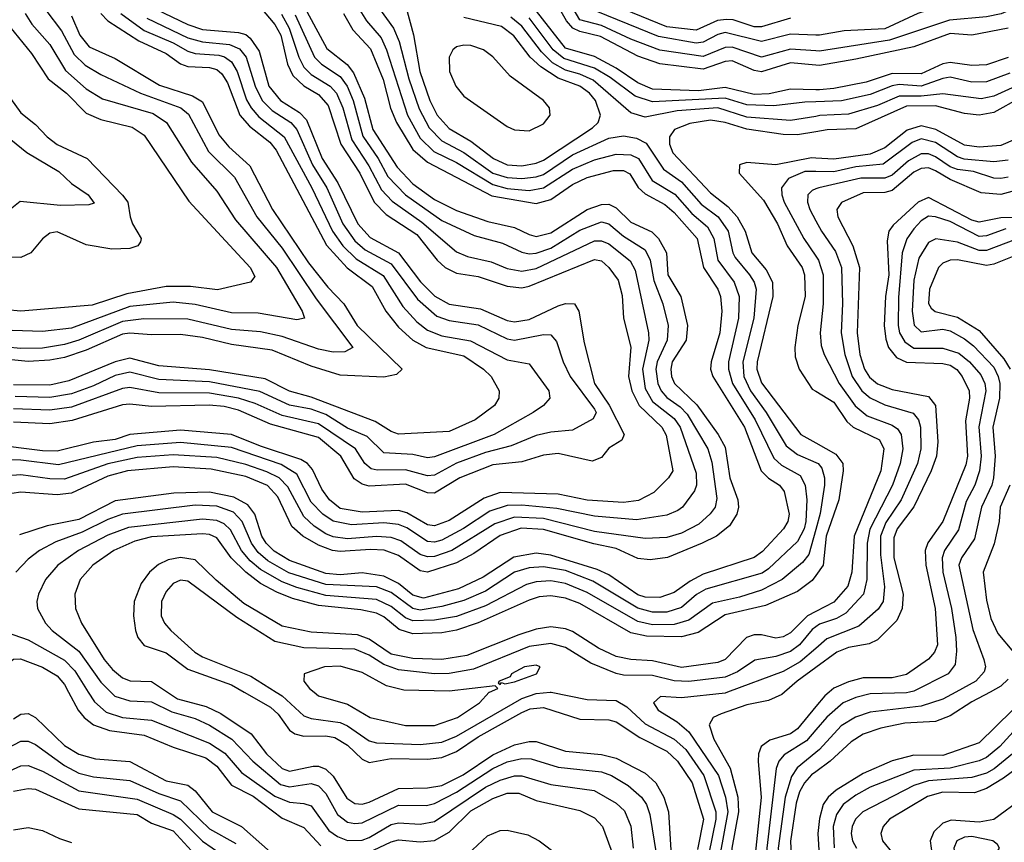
# Model space of a CAD drawing. Header units: inches. Extents: x 990535 to 1117859, y 769386 to 892122.
# Tile 638 of 656: x 1077807 to 1080519, y 829586 to 831853. Entities that reach past the tile are written whole.
import ezdxf

# ---------------------------------------------------------------- set-up
doc = ezdxf.new("R2010")
doc.units = ezdxf.units.IN
doc.header["$MEASUREMENT"] = 0
for name, color, linetype in [('B0872', 7, 'Continuous'), ('B0873', 7, 'Continuous'), ('B0882', 7, 'Continuous'), ('B0883', 7, 'Continuous')]:
    doc.layers.add(name, color=color, linetype=linetype)

msp = doc.modelspace()

# ---------------------------------------------------------------- linework, layer by layer
at = {"layer": 'B0872', "color": 5}
for points, elevation in [([(1077941, 830000), (1077967.6, 829950), (1077984, 829930), (1078010, 829910.1), (1078053.9, 829893.9), (1078150, 829881.7), (1078230, 829848.4), (1078319.2, 829819.2), (1078350, 829796), (1078390, 829743.2), (1078450, 829713.5), (1078530, 829652.9), (1078590, 829626.4), (1078636.4, 829576.4)], 3320), ([(1077995.8, 830000), (1078013, 829973), (1078045, 829945), (1078090, 829930), (1078170, 829922.9), (1078330, 829859.5), (1078371.5, 829831.5), (1078418.2, 829778.2), (1078510, 829712.9), (1078550, 829696.4), (1078590, 829693.4), (1078610, 829686.5), (1078658.7, 829618.7), (1078681.9, 829601.9), (1078710, 829591.3), (1078750, 829592.3), (1078770, 829599.5), (1078830, 829634.7), (1078850, 829640), (1078910, 829635.9), (1078950, 829643.1), (1079090, 829737.9), (1079130, 829757.6), (1079170, 829769.2), (1079190, 829769.1), (1079270, 829745.5), (1079389.1, 829729.1), (1079450, 829693.6), (1079473.2, 829673.2), (1079490.8, 829630.8), (1079496.8, 829570)], 3340), ([(1078057.7, 830000), (1078069, 829989), (1078110, 829975.8), (1078170, 829972.8), (1078225.6, 829945.6), (1078290, 829926.8), (1078330, 829908.5), (1078391.1, 829870), (1078449.3, 829809.3), (1078525.7, 829745.7), (1078550, 829738.5), (1078610, 829747.9), (1078630, 829741.9), (1078650, 829720.7), (1078682.3, 829662.3), (1078710, 829641.6), (1078730, 829637.5), (1078750, 829639.8), (1078850, 829688.1), (1078927.4, 829687.4), (1078950, 829692.7), (1079010, 829724.3), (1079110, 829789.6), (1079150, 829807.4), (1079190, 829816.7), (1079215.8, 829815.8), (1079290, 829793.2), (1079410, 829780.3), (1079437.4, 829770), (1079482.8, 829742.8), (1079519.9, 829710), (1079533.2, 829690), (1079543, 829663), (1079560.8, 829550)], 3360), ([(1078213.9, 830000), (1078241.8, 829981.8), (1078320.4, 829960.4), (1078361, 829941), (1078444.5, 829884.5), (1078486.3, 829830), (1078530, 829789.3), (1078550, 829782.3), (1078615.7, 829795.7), (1078630, 829795.4), (1078650, 829787.5), (1078670, 829768.2), (1078707.7, 829707.7), (1078730, 829692.5), (1078750, 829690.9), (1078770, 829696.5), (1078850, 829734.3), (1078930, 829735.8), (1078970, 829742.9), (1079028.3, 829771.7), (1079110, 829826.9), (1079170, 829854.7), (1079210, 829863.8), (1079230, 829863.5), (1079310, 829837.6), (1079410, 829828), (1079450, 829818), (1079530, 829776.5), (1079559.2, 829750), (1079581.4, 829710), (1079594.2, 829670), (1079601.4, 829550)], 3380), ([(1078424.8, 830000), (1078498.1, 829958.1), (1078519.3, 829939.3), (1078550, 829894.8), (1078564.6, 829884.6), (1078590, 829878.5), (1078650, 829879.8), (1078675, 829875), (1078710, 829853.7), (1078750, 829815.5), (1078770, 829806), (1078830, 829816.8), (1078930, 829814.7), (1078970, 829819.9), (1079010, 829836.4), (1079070, 829876.3), (1079190, 829943.5), (1079213.4, 829953.4), (1079250, 829957.4), (1079350, 829925.8), (1079430, 829923.2), (1079450, 829917.6), (1079515.1, 829875.1), (1079590, 829837), (1079618.9, 829810), (1079659.2, 829750), (1079690.4, 829650), (1079674.1, 829565.9)], 3420), ([(1078513.5, 830000), (1078530, 829989.8), (1078590, 829934.3), (1078610, 829926.8), (1078690, 829916.6), (1078710, 829907.4), (1078770, 829865.3), (1078790, 829859.8), (1078910, 829855.4), (1078970, 829862), (1079010, 829878.8), (1079190, 829982.6), (1079230, 829996.2), (1079268.3, 830000)], 3440), ([(1078617.7, 830000), (1078630, 829990.1), (1078710, 829966.6), (1078772.2, 829930), (1078870, 829907.9), (1078950, 829907.8), (1079013.1, 829930), (1079073.6, 829970), (1079100.3, 829999.7), (1079101, 830000)], 3460), ([(1079270.8, 830000), (1079370, 829979.8), (1079450, 829976.6), (1079479.1, 829959.1), (1079530, 829912.8), (1079610, 829870.5), (1079641.8, 829841.8), (1079691.3, 829770), (1079724.4, 829670), (1079725, 829650), (1079705.2, 829554.8)], 3440), ([(1079757, 830000), (1079750, 829997.4), (1079630, 829984), (1079572.4, 829987.6), (1079552.8, 829970), (1079566.1, 829950), (1079617.8, 829917.8), (1079650.5, 829890.5), (1079732.2, 829770), (1079751.6, 829710), (1079757.7, 829670), (1079735.7, 829550)], 3460), ([(1079914, 830000), (1079906.5, 829993.5), (1079870, 829976.9), (1079810, 829965.2), (1079739.6, 829940.4), (1079717.6, 829930), (1079706.3, 829910), (1079719, 829870), (1079763.7, 829790), (1079785.5, 829710), (1079786.8, 829670), (1079768.5, 829570), (1079765.8, 829530), (1079767.5, 829447.5), (1079775.3, 829390), (1079834.7, 829254.7), (1079935.1, 829135.1), (1079951.3, 829110), (1079963.7, 829030), (1079967.2, 828927.2), (1080000, 828825.8)], 3480), ([(1080000, 829960), (1079950, 829898.7), (1079930, 829885.1), (1079872.9, 829867.1), (1079849.6, 829850.4), (1079842.1, 829830), (1079841.1, 829810), (1079849.5, 829709.5), (1079832.6, 829552.6), (1079833.1, 829490), (1079838.4, 829450), (1079868, 829370), (1079894.1, 829334.1), (1079974.7, 829250), (1080000, 829204)], 3520), ([(1077790, 829926.3), (1077810, 829939.5), (1077830, 829941.1), (1077850, 829930.1), (1077930, 829852.7), (1077970, 829828.7), (1078016, 829816), (1078110, 829808.8), (1078210, 829755.1), (1078270, 829743.5), (1078290, 829727.6), (1078337.1, 829670), (1078417.8, 829630), (1078530, 829530.1)], 3280), ([(1080000, 829896.2), (1079974, 829866), (1079912.9, 829827.1), (1079898.1, 829810), (1079890.9, 829789.1), (1079865, 829570), (1079865.5, 829510), (1079871.3, 829471.3), (1079906.3, 829390), (1079932.3, 829352.3), (1080000, 829281.1)], 3540), ([(1077770, 829843.5), (1077810, 829864.6), (1077830, 829864.5), (1077850, 829855.6), (1077930, 829797.9), (1077970, 829776.8), (1078010, 829766.7), (1078110, 829756), (1078190, 829720.7), (1078250, 829700.7), (1078330, 829623.1), (1078402.7, 829582.7)], 3260), ([(1080000, 829833.3), (1079948.7, 829791.3), (1079932.6, 829767.4), (1079915.8, 829710), (1079896.6, 829570), (1079904.9, 829490), (1079950, 829403.3), (1080000, 829344.5)], 3560), ([(1077770, 829778.7), (1077810, 829797), (1077830, 829797.4), (1077870, 829781.8), (1077970, 829727.6), (1078130, 829704.5), (1078230, 829662.2), (1078250, 829649.6), (1078310, 829589.3), (1078390, 829534.1)], 3240), ([(1080000, 829780.2), (1079988.5, 829771.5), (1079968.7, 829750), (1079955.2, 829724.8), (1079946.1, 829693.9), (1079930.4, 829589.6), (1079933.1, 829530), (1079954.4, 829474.4), (1080000, 829417.9)], 3580), ([(1077790, 829727.2), (1077830, 829734.3), (1077850, 829732.1), (1077970, 829678.6), (1078130, 829662.7), (1078170, 829639.2), (1078230, 829617.5), (1078290, 829551.5)], 3220), ([(1078750, 829549.4), (1078830, 829587.7), (1078850, 829593), (1078910, 829587.1), (1078950, 829591.1), (1078990, 829613.5), (1079050, 829673.2), (1079110, 829706.5), (1079150, 829721.1), (1079181.6, 829721.6), (1079230, 829701), (1079350, 829673.9), (1079390, 829653.6), (1079412.4, 829630), (1079441.9, 829550)], 3320), ([(1077790, 829620.5), (1077830, 829626.7), (1077870, 829618.8), (1077916.1, 829596.1), (1077950, 829585.5)], 3180), ([(1079012.9, 829527.1), (1079095.7, 829604.3), (1079130, 829618.7), (1079150, 829619.9), (1079206.6, 829606.6), (1079238.1, 829590), (1079290.4, 829550.4)], 3280)]:
    msp.add_lwpolyline(points, dxfattribs=dict(at, elevation=elevation))
at = {"layer": 'B0873', "color": 5}
for points, elevation in [([(1078579.7, 831910), (1078653.1, 831773.1), (1078709.1, 831729.1), (1078726.7, 831706.7), (1078756.3, 831636.3), (1078779.9, 831550), (1078846.8, 831446.8), (1078890, 831400.3), (1078950, 831357.4), (1079010, 831327.2), (1079096.6, 831296.6), (1079170, 831280.7), (1079210, 831260.7), (1079230, 831255.8), (1079270, 831265.8), (1079370, 831329.8), (1079410, 831343.9), (1079430, 831344.2), (1079450, 831334.5), (1079490, 831295.3), (1079548.2, 831268.2), (1079567, 831250), (1079588.5, 831210), (1079592.6, 831150), (1079628.1, 831090), (1079646.5, 831010), (1079642.7, 830970), (1079604.5, 830910), (1079600.4, 830890), (1079602.8, 830870), (1079610.6, 830850), (1079671.9, 830791.9), (1079731.1, 830710), (1079750, 830675.1), (1079762.8, 830590), (1079784.8, 830530), (1079787.1, 830510), (1079782.4, 830490), (1079762, 830458), (1079726.1, 830430), (1079686.7, 830410), (1079591.1, 830371.1), (1079544, 830364), (1079510, 830367.8), (1079450, 830395.4), (1079388.2, 830408.2), (1079250, 830447.9), (1079188.3, 830451.7), (1079130, 830431.7), (1079057.8, 830382.3), (1079010, 830356.4), (1078930, 830330.2), (1078910, 830334), (1078850, 830376.8), (1078810.7, 830390.7), (1078772.9, 830392.9), (1078690, 830387.1), (1078668.6, 830390), (1078630, 830404.8), (1078586.7, 830430), (1078556.4, 830456.4), (1078518.1, 830538.1), (1078489.4, 830569.4), (1078430, 830594.5), (1078334.7, 830614.7), (1078230, 830620.4), (1078103.8, 830610), (1078050, 830595.3), (1077950, 830548.3), (1077910, 830544), (1077810, 830550.7), (1077710, 830536)], 3280), ([(1078767.1, 831927.1), (1078836.5, 831830), (1078852.5, 831792.5), (1078878.7, 831690), (1078907.1, 831607.1), (1078935.1, 831555.1), (1078970, 831519.5), (1079030, 831486.6), (1079110, 831430.2), (1079150, 831418.1), (1079190, 831415.4), (1079230, 831419.5), (1079250, 831426.7), (1079330, 831480.7), (1079430, 831526.7), (1079470, 831532.8), (1079506.1, 831526.1), (1079532.5, 831512.5), (1079580.8, 831440.8), (1079630, 831406.5), (1079684.5, 831344.5), (1079731.2, 831310), (1079758.8, 831270), (1079771, 831210), (1079777.4, 831197.4), (1079817.7, 831150), (1079830.3, 831130), (1079836.1, 831110), (1079829.4, 831030), (1079799.3, 830910), (1079801.7, 830870), (1079820.4, 830830), (1079863.1, 830770), (1079918.6, 830678.6), (1079950, 830654.9), (1080000, 830632.8)], 3360), ([(1080000, 831767.1), (1079930, 831772), (1079850, 831749.5), (1079770, 831776.9), (1079750, 831776.4), (1079690, 831751.9), (1079570, 831769.4), (1079490, 831799.2), (1079410, 831836.5), (1079350, 831852.2), (1079306.6, 831926.6)], 3260), ([(1078470, 831886.8), (1078510, 831839.4), (1078526, 831810), (1078544.8, 831730), (1078559.5, 831699.5), (1078590, 831670.3), (1078630, 831647), (1078656.5, 831616.5), (1078691.7, 831510), (1078744.1, 831430), (1078783, 831350), (1078816.4, 831316.4), (1078900.6, 831260.6), (1078956.6, 831190), (1078979.2, 831170), (1079010, 831154.5), (1079070, 831145.5), (1079150, 831118.7), (1079190, 831113.9), (1079210, 831118.5), (1079390, 831192.5), (1079410, 831188.8), (1079430.1, 831170), (1079455.5, 831135.5), (1079467, 831093), (1079470.4, 831030), (1079490.7, 830950.7), (1079484.1, 830870), (1079493, 830830), (1079513.7, 830790), (1079576.1, 830730), (1079588.2, 830708.2), (1079606.3, 830610), (1079593.8, 830590), (1079553.5, 830550), (1079511.6, 830528.4), (1079470, 830522.7), (1079370, 830528.9), (1079290, 830545.3), (1079130, 830550.2), (1079086, 830534), (1078990, 830472.9), (1078950, 830457.9), (1078930, 830460.7), (1078873.4, 830493.5), (1078850, 830500.7), (1078750, 830495.8), (1078690, 830506.3), (1078660.1, 830530), (1078639.4, 830559.4), (1078613.5, 830613.5), (1078599.3, 830630), (1078581.2, 830641.2), (1078470, 830677.8), (1078390, 830710.1), (1078250, 830721.4), (1078110.6, 830709.4), (1078070, 830696.5), (1078010, 830688.3), (1077910, 830663.7), (1077870, 830664.4), (1077730, 830682)], 3220), ([(1078182.2, 831882.2), (1078270, 831839.3), (1078310, 831826.2), (1078410, 831817.8), (1078430, 831811.8), (1078442.2, 831802.2), (1078466.2, 831766.2), (1078493.1, 831670), (1078525.1, 831630), (1078577.6, 831597.6), (1078596.8, 831576.8), (1078639.7, 831470), (1078683.6, 831403.6), (1078738, 831290), (1078772.6, 831252.6), (1078850.6, 831210), (1078910.8, 831130.8), (1078950.6, 831090.6), (1078990, 831068.9), (1079076, 831056), (1079150, 831023.7), (1079170, 831019.9), (1079210, 831026.5), (1079290, 831064.6), (1079310.7, 831070.7), (1079335, 831070), (1079347.3, 831050), (1079362.1, 830962.1), (1079390.3, 830850), (1079431, 830791), (1079472.3, 830710), (1079466, 830694), (1079430, 830672), (1079410, 830646.4), (1079383.8, 830636.2), (1079290, 830657.6), (1079250, 830652.5), (1079190, 830634.9), (1079110, 830626.6), (1079018.9, 830590), (1078950, 830548.6), (1078930, 830549.5), (1078870, 830573.4), (1078770, 830567.3), (1078750, 830572.7), (1078727.8, 830587.8), (1078691.8, 830650), (1078630, 830701.6), (1078498, 830738), (1078410, 830777.1), (1078370, 830787.1), (1078329.2, 830790.8), (1078170, 830787.4), (1078110, 830793.5), (1078090, 830791.3), (1077951.2, 830748.8), (1077890, 830739.5), (1077790, 830743.8)], 3180), ([(1078730, 831901.6), (1078762.4, 831850), (1078802.7, 831802.7), (1078817.4, 831770), (1078875, 831590), (1078910, 831526.4), (1078948.1, 831490), (1079010, 831459.3), (1079110, 831398.7), (1079150, 831388), (1079210, 831382.2), (1079250, 831389.3), (1079330, 831441), (1079390, 831466.8), (1079450, 831482.5), (1079490, 831480.3), (1079511.5, 831470), (1079549.6, 831409.6), (1079611.7, 831371.7), (1079658.8, 831318.8), (1079701.9, 831281.9), (1079719.4, 831250), (1079730.3, 831190), (1079774.8, 831130), (1079789, 831090), (1079787.3, 831030), (1079759.3, 830910), (1079759.1, 830890), (1079770.8, 830850), (1079833.2, 830750), (1079884.7, 830644.7), (1079905.6, 830625.6), (1079956.5, 830596.5), (1079970.3, 830570.3), (1079974.9, 830530), (1079972.9, 830470), (1079967.9, 830450), (1079950, 830414.8), (1079870, 830339.9), (1079852, 830328), (1079696.7, 830283.2), (1079671.2, 830268.8), (1079630, 830233.4), (1079590, 830219.9), (1079550, 830220.2), (1079510, 830230.9), (1079385.5, 830305.5), (1079310, 830335), (1079250, 830345.4), (1079210, 830342), (1079170, 830330), (1079090, 830278), (1079030, 830252), (1078970, 830235.8), (1078910, 830226.1), (1078890, 830230.1), (1078830, 830274.3), (1078790, 830290.1), (1078650, 830296.6), (1078548.5, 830328.5), (1078490, 830361.7), (1078464.2, 830384.2), (1078445.7, 830410), (1078419.8, 830470), (1078395.8, 830495.8), (1078350, 830512.2), (1078290, 830515.3), (1078090, 830490.6), (1078050, 830475.9), (1077979.3, 830440.7), (1077906.1, 830413.9), (1077861, 830390), (1077830, 830366.4), (1077796.1, 830330)], 3340), ([(1078871, 831889), (1078891.5, 831811.5), (1078909.3, 831710), (1078936.7, 831630), (1078957, 831590), (1078990, 831553.5), (1079050, 831518.3), (1079111.7, 831470), (1079150, 831453.4), (1079190, 831449.9), (1079230, 831457.1), (1079250, 831465.4), (1079384.7, 831555.3), (1079400.1, 831570), (1079407, 831590), (1079392.7, 831630), (1079376.1, 831650), (1079350, 831669.3), (1079290, 831692), (1079242.6, 831722.7), (1079213.1, 831750), (1079168.1, 831808.1), (1079133.8, 831833.8), (1079030, 831858.7)], 3380), ([(1080000, 831659.4), (1079930, 831661.5), (1079871.3, 831648.7), (1079830, 831647), (1079750, 831666.5), (1079677.1, 831657.1), (1079550, 831661.8), (1079510, 831678.8), (1079450, 831719.3), (1079390, 831751.7), (1079310, 831774.9), (1079210, 831902.6)], 3320), ([(1080000, 831727.2), (1079930, 831733.6), (1079850, 831709.6), (1079830, 831712.7), (1079770, 831739.4), (1079750, 831737.6), (1079690, 831716.5), (1079570, 831731.1), (1079510, 831752.1), (1079406.6, 831806.6), (1079350, 831820.6), (1079330.5, 831830), (1079312.9, 831850), (1079282.8, 831902.8)], 3280), ([(1080000, 831810.6), (1079930, 831813.4), (1079850, 831792.5), (1079750, 831817.2), (1079730, 831812.3), (1079690, 831791.1), (1079670, 831788.5), (1079566.5, 831806.5), (1079370, 831886.2)], 3240), ([(1079930, 831857.3), (1079850, 831833.1), (1079830, 831833), (1079772.6, 831852.6), (1079753.9, 831853.9), (1079729.6, 831850.5), (1079670, 831823.8), (1079590, 831833.7), (1079470, 831882)], 3220), ([(1078565.9, 831865.9), (1078618.7, 831750), (1078638.1, 831730), (1078690, 831696), (1078708.6, 831670), (1078725.3, 831630), (1078752.4, 831532.4), (1078794.6, 831470), (1078821.2, 831421.2), (1078870, 831370.3), (1078970, 831299.3), (1079058.5, 831258.5), (1079137, 831237), (1079190, 831212.4), (1079210, 831208.1), (1079230, 831209.4), (1079270, 831223.2), (1079350, 831272.9), (1079410, 831295.8), (1079430, 831290.1), (1079470, 831256.7), (1079530, 831218.8), (1079544.1, 831190), (1079553.9, 831133.9), (1079578.9, 831070), (1079593.1, 831010), (1079590.8, 830970), (1079562.7, 830910), (1079559.7, 830890), (1079565, 830850), (1079573.9, 830830), (1079590, 830811.7), (1079626.2, 830786.2), (1079645.8, 830765.8), (1079702.8, 830670), (1079713.5, 830633.5), (1079727, 830533), (1079722.4, 830510), (1079709.1, 830490.9), (1079677.4, 830462.6), (1079630, 830438.1), (1079590, 830426.4), (1079530, 830422.9), (1079390, 830442.4), (1079250, 830478.7), (1079170, 830482.1), (1079116.1, 830463.9), (1078997.5, 830390), (1078950, 830373.7), (1078930, 830372.6), (1078910, 830378.9), (1078856.5, 830416.5), (1078830, 830426.3), (1078790, 830428.7), (1078710, 830422.2), (1078670, 830427.8), (1078650, 830436.2), (1078617.6, 830457.6), (1078590, 830483.9), (1078545.6, 830565.6), (1078521.9, 830590), (1078487.2, 830607.3), (1078430, 830627), (1078350, 830646.2), (1078230, 830654.1), (1078130, 830646.5), (1078050, 830629.1), (1077930, 830586.9), (1077890, 830587.3), (1077810, 830598.5), (1077697.6, 830590)], 3260), ([(1077950, 831863.9), (1077972.8, 831810), (1077997.9, 831777.9), (1078070, 831745.7), (1078192.1, 831672.1), (1078283.2, 831643.2), (1078310, 831626.6), (1078355.5, 831535.5), (1078382.7, 831502.7), (1078440.8, 831450), (1078503.1, 831330), (1078602.5, 831182.5), (1078655.9, 831115.9), (1078699.5, 831070), (1078736.1, 831010), (1078860.9, 830890), (1078845, 830875), (1078810, 830867.6), (1078690, 830873), (1078610, 830897.7), (1078502.1, 830942.1), (1078390, 830957.8), (1078310, 830977), (1078250, 830985.8), (1078170, 830984.2), (1078110, 830989.4), (1078090, 830986.2), (1077990, 830942), (1077930, 830922.3), (1077890, 830914.4), (1077830, 830910.6), (1077710, 830922.7)], 3080), ([(1077879.1, 831879.1), (1077922.3, 831822.3), (1077957, 831757), (1077987.3, 831727.3), (1078030, 831702.2), (1078139.8, 831650), (1078250.4, 831610.4), (1078272.2, 831592.2), (1078327.4, 831490), (1078398.8, 831418.8), (1078460.5, 831310), (1078530, 831223.7), (1078623.9, 831083.9), (1078724.8, 830950), (1078702.3, 830937.7), (1078670, 830936.3), (1078630, 830945.4), (1078530, 830979.5), (1078470, 830992.9), (1078390, 830999.5), (1078270, 831027.4), (1078148.9, 831028.9), (1078090, 831021.5), (1077970, 830969.4), (1077930, 830957.8), (1077870, 830948.1), (1077810, 830946.7), (1077730, 830954.2)], 3060), ([(1077822, 831870), (1077840.4, 831840.4), (1077890, 831784.9), (1077932.9, 831712.9), (1077990, 831662.6), (1078035.1, 831635.1), (1078174.8, 831594.8), (1078211.3, 831570), (1078280.1, 831460.1), (1078350, 831380.4), (1078401.3, 831301.3), (1078514.3, 831170), (1078584.8, 831050), (1078591.8, 831030), (1078570, 831026), (1078464.1, 831044.1), (1078390, 831045), (1078290, 831068.4), (1078230, 831074.6), (1078110, 831062.2), (1077950, 831002.6), (1077870, 830993.7), (1077730, 830998.5)], 3040), ([(1078528, 831868), (1078549.5, 831830), (1078575.6, 831750), (1078590, 831721.9), (1078610, 831701.8), (1078662.2, 831670), (1078679.5, 831650), (1078697.4, 831610), (1078722.1, 831522.1), (1078769.1, 831450), (1078803.7, 831383.7), (1078833, 831353), (1078915.1, 831295.1), (1079010, 831212.9), (1079040.8, 831200.8), (1079105.4, 831185.4), (1079150, 831167.2), (1079190, 831159.6), (1079230, 831167), (1079390, 831243.1), (1079410, 831243.1), (1079430, 831235), (1079488.8, 831188.8), (1079502.6, 831162.6), (1079539.4, 830990), (1079539.9, 830970), (1079522.8, 830890), (1079530, 830836.4), (1079550, 830800.6), (1079610, 830753.5), (1079626.3, 830730), (1079670, 830603.6), (1079671.4, 830570), (1079665.8, 830554.2), (1079633, 830510), (1079619.8, 830500.2), (1079590, 830487.7), (1079505.7, 830474.3), (1079390, 830484.7), (1079286.3, 830506.3), (1079190, 830515), (1079150, 830514.1), (1079101.8, 830498.2), (1079029.3, 830450.7), (1078970, 830418.4), (1078950, 830413), (1078930, 830414.8), (1078872.9, 830452.9), (1078850, 830462), (1078810, 830466.3), (1078720.8, 830460.8), (1078670, 830470.9), (1078641.8, 830490), (1078610, 830523.8), (1078570, 830600.5), (1078526.8, 830626.8), (1078390, 830673.7), (1078250, 830687.4), (1078130, 830678.9), (1077913.9, 830626.1), (1077810, 830639.1), (1077730, 830641.3)], 3240), ([(1078030.8, 831870), (1078049.7, 831849.7), (1078134.9, 831794.9), (1078210, 831759.6), (1078250, 831731.3), (1078270, 831724.4), (1078330, 831721.3), (1078350, 831715.6), (1078364.1, 831704.1), (1078378.9, 831678.9), (1078413.4, 831590), (1078439.5, 831559.5), (1078495.6, 831515.6), (1078513.5, 831493.5), (1078652, 831232), (1078709.1, 831169.1), (1078777.6, 831117.6), (1078815.4, 831050), (1078850, 831005.8), (1078890, 830970.1), (1078926.7, 830950), (1079030, 830926.4), (1079084.5, 830890), (1079105.8, 830870), (1079127.5, 830830), (1079126.4, 830810), (1079114.4, 830790), (1079061.7, 830750), (1078990, 830718.2), (1078850, 830710.7), (1078830, 830717.9), (1078786.1, 830746.1), (1078610, 830812.9), (1078550, 830829.4), (1078483.5, 830863.5), (1078330, 830888.1), (1078190, 830898.6), (1078110, 830920.1), (1078070, 830910), (1077942.3, 830857.7), (1077890, 830845.9), (1077790, 830846.8)], 3120), ([(1078157.2, 831857.2), (1078270, 831803.3), (1078310, 831791.9), (1078385, 831785), (1078412.4, 831772.4), (1078430.3, 831750), (1078455.4, 831670), (1078474.9, 831630), (1078502.6, 831602.7), (1078553.5, 831570), (1078569.9, 831549.9), (1078613.3, 831453.3), (1078652.9, 831390), (1078697.3, 831290), (1078730, 831243.5), (1078758.7, 831218.7), (1078830, 831179.8), (1078902.6, 831082.6), (1078956, 831036), (1078990, 831024.3), (1079070, 831012.2), (1079150, 830973.8), (1079170, 830969.8), (1079250, 830985.3), (1079270, 830984.1), (1079286, 830966), (1079303.8, 830910), (1079323, 830870), (1079390, 830779.8), (1079394.8, 830770), (1079387.1, 830752.9), (1079330, 830721.8), (1079270, 830716.4), (1079230, 830707.1), (1079161, 830679), (1079090, 830659.9), (1079010, 830630.6), (1078950, 830597.7), (1078930, 830595.6), (1078870, 830612.5), (1078791.6, 830611.6), (1078775.5, 830615.5), (1078757.2, 830630), (1078731.9, 830670), (1078630, 830739.5), (1078530, 830762.3), (1078455.4, 830795.4), (1078410, 830810), (1078330, 830824), (1078190, 830824.6), (1078110, 830839), (1078090, 830836.6), (1077950, 830784.8), (1077890, 830776.6), (1077790, 830780.7)], 3160), ([(1078085.2, 831870), (1078150, 831823.5), (1078229.3, 831789.3), (1078270, 831765.9), (1078290, 831759.9), (1078355.1, 831755.1), (1078371, 831751), (1078390, 831736.8), (1078405.9, 831710), (1078432.1, 831632.1), (1078444.1, 831610), (1078465.6, 831585.6), (1078535.3, 831530), (1078611.3, 831390), (1078668.5, 831270), (1078696.8, 831230), (1078733.9, 831193.9), (1078807.8, 831147.7), (1078862.5, 831062.5), (1078900.7, 831020.7), (1078930, 830997.5), (1078970, 830981.6), (1079048.3, 830968.3), (1079150, 830915.6), (1079210, 830904.7), (1079264.8, 830830), (1079267.5, 830810), (1079249.4, 830790), (1079221.3, 830770), (1079114, 830710), (1078950, 830648.2), (1078930, 830645.3), (1078890, 830654.9), (1078810, 830659.5), (1078764.3, 830704.3), (1078710, 830727.7), (1078650, 830764.8), (1078610, 830779.6), (1078550, 830790.7), (1078468.5, 830828.5), (1078330, 830855.3), (1078190, 830861.2), (1078110, 830881.8), (1078070, 830872.3), (1078010, 830844), (1077950, 830822.2), (1077890, 830811.7), (1077794.3, 830814.3)], 3140), ([(1078698.5, 831870), (1078724.9, 831824.9), (1078773, 831773), (1078808, 831688), (1078828.7, 831608.7), (1078845.1, 831570), (1078890, 831495.3), (1078930, 831459.9), (1079107.4, 831367.4), (1079230, 831346.4), (1079270, 831357.1), (1079330, 831398.6), (1079370, 831417.6), (1079442.8, 831437.2), (1079470, 831437.6), (1079487.9, 831427.9), (1079510.8, 831390.8), (1079530, 831372.9), (1079583.9, 831343.9), (1079610, 831321.6), (1079673.6, 831250), (1079690.3, 831170), (1079730.3, 831110), (1079737.7, 831090), (1079741.5, 831050), (1079735.3, 830990), (1079711.6, 830910), (1079710.3, 830890), (1079716.3, 830870), (1079803.8, 830730), (1079849.3, 830610), (1079869.5, 830589.5), (1079900.1, 830570), (1079913.1, 830553.1), (1079926.4, 830490), (1079922.8, 830470), (1079910.9, 830450), (1079852.9, 830387.1), (1079830, 830371.1), (1079690, 830324.7), (1079654, 830306), (1079610, 830274), (1079570, 830260.3), (1079530, 830261.3), (1079510, 830268.1), (1079430, 830322.9), (1079398, 830338), (1079270, 830377.2), (1079230, 830383), (1079168.4, 830371.6), (1079083.5, 830316.5), (1079015.9, 830284.1), (1078919.2, 830259.2), (1078890, 830266.7), (1078850, 830298.9), (1078810, 830319.6), (1078750, 830328.5), (1078690, 830323.4), (1078650, 830327.2), (1078550, 830362.9), (1078508.3, 830388.3), (1078485.8, 830410), (1078474.3, 830430), (1078454.4, 830490), (1078435.6, 830515.6), (1078396.8, 830536.8), (1078330, 830550.6), (1078231.5, 830548.5), (1078070, 830526.7), (1077970, 830475.3), (1077882.2, 830457.8), (1077806.5, 830433.5)], 3320), ([(1080000, 831586.6), (1079930, 831575.4), (1079810, 831584.1), (1079730, 831609.6), (1079618.5, 831601.5), (1079530, 831584.4), (1079490, 831596), (1079386.2, 831686.2), (1079350, 831703.1), (1079310, 831714.1), (1079274.3, 831734.3), (1079244, 831764), (1079190, 831834.7), (1079159.6, 831859.6)], 3360), ([(1080000, 831626.5), (1079970, 831625.3), (1079884.1, 831615.9), (1079810, 831618.1), (1079750, 831637), (1079550, 831626.4), (1079502.3, 831642.3), (1079433.2, 831693.2), (1079390, 831719.1), (1079306, 831746), (1079276.9, 831770), (1079210, 831857.9)], 3340), ([(1077767.6, 831847.6), (1077839.4, 831759.4), (1077885.5, 831690), (1077936, 831650), (1077990, 831595), (1078030, 831577.5), (1078117.1, 831557.1), (1078150, 831534.8), (1078272.6, 831352.6), (1078441.9, 831170), (1078454.6, 831145.4), (1078443.1, 831130), (1078351.9, 831108.1), (1078277.5, 831117.5), (1078210, 831117.5), (1078102.1, 831097.9), (1078006.1, 831066.1), (1077810, 831049.4), (1077730, 831057.2)], 3020), ([(1077770, 831652.1), (1077810, 831596.4), (1077850, 831564), (1077882.5, 831530), (1077910, 831509.4), (1077992.9, 831470), (1078089.8, 831369.8), (1078105, 831350), (1078111, 831310), (1078117.7, 831290), (1078141.9, 831250), (1078139.3, 831240.7), (1078132.6, 831230), (1078110, 831222.8), (1078060.7, 831220.6), (1077990, 831232.5), (1077910, 831268.1), (1077890, 831265), (1077870, 831248.8), (1077837.1, 831210), (1077810, 831197.3), (1077750, 831198.3)], 2980), ([(1080000, 831544), (1079950, 831536), (1079910, 831536.2), (1079810, 831551.3), (1079750, 831569.8), (1079710, 831575.6), (1079653.3, 831566.7), (1079610.8, 831550), (1079596.6, 831530), (1079596.7, 831510), (1079606.1, 831486.1), (1079710, 831375.7), (1079758, 831338), (1079782.9, 831310), (1079805.8, 831270), (1079823.9, 831210), (1079863.5, 831163.5), (1079880.9, 831130), (1079881.2, 831090), (1079838.5, 830910), (1079837.8, 830890), (1079850, 830852.6), (1079959.1, 830710), (1080000, 830686.7)], 3380), ([(1077782.4, 831522.4), (1077826.7, 831486.7), (1077914.6, 831434.6), (1077950, 831401.5), (1077995.9, 831370), (1078012.4, 831347.6), (1077997.7, 831342.3), (1077918.9, 831341.1), (1077808.4, 831351.6), (1077780.7, 831330)], 2960), ([(1080000, 831471.4), (1079987.9, 831472.1), (1079890, 831453.3), (1079810, 831459.7), (1079790, 831452.6), (1079789.2, 831430), (1079855.8, 831355.8), (1079894.2, 831290), (1079921.2, 831230), (1079962.1, 831170), (1079968.8, 831150), (1079970.5, 831090), (1079950.7, 831010), (1079942.1, 830950), (1079943.5, 830923.5), (1079953.8, 830890), (1079990, 830834.8), (1080000, 830828.8)], 3420), ([(1080000, 831434.4), (1079970, 831434.8), (1079925.1, 831414.9), (1079905.7, 831390), (1079906.1, 831370), (1079912.6, 831350), (1079967.1, 831250), (1080000, 831201.4)], 3440), ([(1080000, 831386.5), (1079990, 831382), (1079978, 831370), (1079977.2, 831350), (1079983.5, 831330), (1080000, 831299)], 3460), ([(1080000, 830448.4), (1079980.9, 830379.1), (1079963, 830357), (1079906.9, 830310), (1079850, 830280.4), (1079790, 830261.3), (1079715.1, 830244.9), (1079650, 830197.8), (1079610, 830186.2), (1079550, 830185.7), (1079510, 830194.1), (1079370, 830274.2), (1079310, 830299), (1079270, 830306.4), (1079230, 830304.1), (1079203.1, 830296.9), (1079090, 830237.5), (1079010, 830208.1), (1078950, 830198), (1078890, 830196.1), (1078870, 830204.3), (1078830, 830236.2), (1078790, 830254.8), (1078650, 830266.4), (1078570, 830288.2), (1078530, 830304.2), (1078470, 830338), (1078442, 830362), (1078418, 830390), (1078387.2, 830447.2), (1078370, 830463.6), (1078350, 830472.4), (1078310, 830476.4), (1078106.9, 830453.1), (1078050, 830432.6), (1077968.6, 830390), (1077912.1, 830350), (1077878.3, 830310), (1077858.3, 830270), (1077854, 830250), (1077855.8, 830230), (1077877.5, 830190), (1077896.1, 830170), (1077970, 830112.4), (1078030, 830027.1), (1078057.7, 830000)], 3360), ([(1080000, 830321.4), (1079990, 830307.2), (1079950, 830277.5), (1079861.1, 830238.9), (1079750, 830212.8), (1079676, 830164), (1079630, 830152.1), (1079534, 830154), (1079490, 830163.5), (1079350, 830243.9), (1079310, 830258.5), (1079270, 830265.2), (1079237.9, 830262.1), (1079210, 830253.4), (1079070, 830190.7), (1079010, 830170.2), (1078970, 830162.9), (1078890, 830160.9), (1078852.1, 830172.1), (1078810, 830207.5), (1078790, 830217.2), (1078747, 830227), (1078630, 830238.4), (1078558.1, 830258.1), (1078515.3, 830275.3), (1078470, 830299.3), (1078430, 830330), (1078389.3, 830370), (1078350, 830425), (1078330, 830434), (1078310, 830436.4), (1078170, 830428.2), (1078124.2, 830415.8), (1078066.6, 830390), (1078008.2, 830350), (1077973.3, 830310), (1077958.7, 830270), (1077960.8, 830230), (1077977, 830190), (1078039.2, 830090), (1078062.2, 830062.2), (1078090, 830039.3), (1078110.8, 830030.8), (1078170, 830028.7), (1078213.9, 830000)], 3380), ([(1080000, 830221.7), (1079977.5, 830210), (1079930, 830163), (1079910, 830151.8), (1079890, 830148.9), (1079850, 830158), (1079830, 830158), (1079809, 830150), (1079750, 830089.7), (1079730, 830081.5), (1079630, 830067.7), (1079550, 830086.3), (1079490, 830089.4), (1079450, 830098.2), (1079401.1, 830121.1), (1079330, 830166.7), (1079310, 830174.3), (1079270, 830179.7), (1079230, 830173.1), (1079182, 830158), (1079039, 830101), (1078970, 830089.8), (1078890, 830092.1), (1078830, 830104.7), (1078770, 830145.8), (1078737.8, 830157.8), (1078610, 830165), (1078530, 830181.9), (1078424.1, 830244.1), (1078348, 830308), (1078290, 830364), (1078250, 830370.8), (1078215.9, 830364.1), (1078188.8, 830351.2), (1078164.5, 830330), (1078141.1, 830298.9), (1078122, 830250), (1078120.2, 830210), (1078125.5, 830170), (1078132.2, 830150), (1078150, 830128), (1078210, 830108.5), (1078270, 830063.3), (1078390, 830019.9), (1078424.8, 830000)], 3420), ([(1080000, 830180.1), (1079990, 830172.7), (1079955, 830130), (1079930, 830111.9), (1079890, 830098.5), (1079832.2, 830087.8), (1079784.1, 830055.9), (1079750, 830041.1), (1079650, 830028.8), (1079610, 830031.3), (1079550, 830046), (1079470, 830046.7), (1079450, 830051), (1079380.1, 830080.1), (1079310, 830122.6), (1079270, 830133.6), (1079210, 830126), (1079056.6, 830063.4), (1078990, 830050.8), (1078950, 830050.2), (1078850, 830061.5), (1078810, 830076.3), (1078770, 830101.8), (1078730, 830118.7), (1078590, 830122.1), (1078510, 830139.2), (1078405.2, 830205.2), (1078270, 830305.8), (1078250, 830308.8), (1078230, 830298.8), (1078210, 830277.5), (1078197.1, 830250), (1078196.3, 830210), (1078205.5, 830190), (1078223.5, 830170), (1078289.2, 830110), (1078310, 830096.9), (1078443.4, 830043.4), (1078513.5, 830000)], 3440), ([(1077684.8, 830000), (1077703.2, 830030), (1077735, 830145), (1077750, 830161.7), (1077770, 830164.8), (1077830, 830143.9), (1077930, 830087.8), (1077958.6, 830058.6), (1077995.8, 830000)], 3340), ([(1080000, 830120.5), (1079956.8, 830083.2), (1079910, 830057), (1079757, 830000)], 3460), ([(1077732.6, 830000), (1077770, 830074.8), (1077790, 830090.8), (1077808.6, 830091.4), (1077870, 830068.7), (1077910, 830044.6), (1077930, 830020.8), (1077941, 830000)], 3320), ([(1079101, 830000), (1079123.7, 830010), (1079117.1, 830017.1), (1078990, 830002.4), (1078865.4, 830005.4), (1078817.3, 830017.3), (1078750, 830054.1), (1078690, 830071.7), (1078646.4, 830070), (1078590.3, 830050), (1078589.4, 830030), (1078605.3, 830010), (1078617.7, 830000)], 3460), ([(1080000, 830067.7), (1079948.3, 830030), (1079914, 830000)], 3480), ([(1079268.3, 830000), (1079270, 830000.2), (1079270.8, 830000)], 3440)]:
    msp.add_lwpolyline(points, dxfattribs=dict(at, elevation=elevation))
for points, elevation in [([(1079030, 831782.5), (1079010, 831777.7), (1079000.1, 831770), (1078989.8, 831750), (1078991.2, 831710), (1079008.2, 831670), (1079030, 831642.2), (1079150, 831558.5), (1079170, 831549.4), (1079210, 831546.6), (1079250, 831566.1), (1079267.8, 831590), (1079265.9, 831610), (1079249.9, 831630), (1079157.6, 831697.6), (1079110, 831750.3), (1079084.3, 831770), (1079050, 831781.5)], 3420), ([(1079230, 830074.3), (1079197.4, 830070), (1079161.3, 830050), (1079158.3, 830041.7), (1079127.4, 830030), (1079125.2, 830025.2), (1079130, 830021), (1079133.8, 830026.2), (1079143, 830023), (1079170, 830028.3), (1079230.8, 830050), (1079241.1, 830070)], 3460)]:
    msp.add_lwpolyline(points, close=True, dxfattribs=dict(at, elevation=elevation))
at = {"layer": 'B0882', "color": 5}
for points, elevation in [([(1080480.4, 830000), (1080430, 829972.9), (1080370, 829934.3), (1080330, 829919), (1080245.5, 829914.5), (1080179.3, 829900.7), (1080130, 829883.6), (1080097.3, 829862.7), (1080039.3, 829810), (1080000, 829780.2)], 3580), ([(1080385.9, 830000), (1080350, 829980.2), (1080290, 829961.3), (1080150, 829944.3), (1080109.3, 829930.7), (1080070, 829906.7), (1080010, 829841.5), (1080000, 829833.3)], 3560), ([(1080258.2, 830000), (1080250, 829998.2), (1080150, 829995.3), (1080110, 829984.9), (1080075.5, 829970), (1080030, 829931.2), (1080000, 829896.2)], 3540), ([(1080037, 830000), (1080024.4, 829990), (1080000, 829960)], 3520), ([(1080600.5, 830000), (1080541.7, 829950), (1080450, 829860.4), (1080350, 829825.2), (1080270, 829826.1), (1080210, 829810.9), (1080130, 829776), (1080056.4, 829730), (1080033.6, 829710), (1080020.7, 829690), (1080010, 829651.9), (1080005.2, 829610), (1080009, 829550)], 3620), ([(1080670.7, 830000), (1080598.3, 829950), (1080506.9, 829850), (1080470, 829819.7), (1080449.7, 829810.3), (1080370, 829790), (1080270, 829784.7), (1080150, 829737.9), (1080110, 829716), (1080075.8, 829690), (1080057.2, 829662.8), (1080047.7, 829630), (1080050.9, 829570.9)], 3640), ([(1080750.2, 830000), (1080750, 829999.8), (1080630, 829917.7), (1080542.2, 829830), (1080491.7, 829788.3), (1080470, 829776.3), (1080430, 829764.3), (1080310, 829755), (1080270, 829742.4), (1080129.6, 829670), (1080109, 829650), (1080100.1, 829630), (1080097.7, 829610), (1080101.2, 829590), (1080111.9, 829570)], 3660), ([(1080814.9, 830000), (1080799, 829981), (1080766.1, 829953.9), (1080670, 829889.1), (1080580.5, 829810), (1080517.2, 829762.8), (1080470, 829734.1), (1080437.6, 829722.4), (1080350, 829723.9), (1080307.7, 829712.3), (1080203, 829650), (1080185.8, 829630), (1080179.5, 829610), (1080183.9, 829590), (1080240.5, 829520.5)], 3680), ([(1080627, 829570), (1080707.3, 829670), (1080734, 829730), (1080749.8, 829789.8), (1080730, 829800.5), (1080690, 829783.5), (1080570, 829707.7), (1080490, 829648.7), (1080450, 829641.4), (1080373.2, 829646.8), (1080350, 829638.3), (1080325.5, 829614.5), (1080315.1, 829590), (1080320.6, 829550)], 3720)]:
    msp.add_lwpolyline(points, dxfattribs=dict(at, elevation=elevation))
at = {"layer": 'B0882', "color": 5, "elevation": 3740}
msp.add_lwpolyline([(1080430, 829602.1), (1080410, 829600.6), (1080388.1, 829590), (1080380.1, 829570), (1080383.3, 829550), (1080410, 829509.5), (1080430, 829502.5), (1080450, 829511.1), (1080492.1, 829550), (1080506.3, 829570), (1080500.3, 829580.3), (1080487.6, 829590)], close=True, dxfattribs=at)
at = {"layer": 'B0883', "color": 5}
for points, elevation in [([(1080570, 831949.3), (1080490, 831903.9), (1080470, 831899.5), (1080430, 831901.9), (1080330, 831885.5), (1080281.4, 831870), (1080190, 831828), (1080077.8, 831822.2), (1080010, 831810.2), (1080000, 831810.6)], 3240), ([(1080570, 831895), (1080510.7, 831869.3), (1080470, 831861), (1080368.7, 831851.3), (1080203.1, 831796.9), (1080010, 831766.4), (1080000, 831767.1)], 3260), ([(1080530, 831829.5), (1080430, 831810.2), (1080370, 831814.5), (1080270, 831777.7), (1080110, 831744.5), (1080010, 831726.3), (1080000, 831727.2)], 3280), ([(1080530, 831748.3), (1080470, 831728.6), (1080430, 831726.3), (1080370, 831735.4), (1080350, 831731.1), (1080290, 831703.4), (1080210, 831704.3), (1080138.9, 831681.1), (1080050, 831662.9), (1080010, 831659.2), (1080000, 831659.4)], 3320), ([(1080534.6, 831705.4), (1080470, 831681.7), (1080430, 831681.1), (1080370, 831694.2), (1080350, 831691.3), (1080290, 831670), (1080230, 831674.8), (1080210, 831670.6), (1080150, 831646.7), (1080070.8, 831629.2), (1080000, 831626.5)], 3340), ([(1080550.7, 831669.3), (1080490, 831641.9), (1080455.1, 831635.1), (1080350, 831649), (1080290, 831642), (1080230, 831642.5), (1080170, 831616.1), (1080090, 831592.5), (1080011.5, 831588.5), (1080000, 831586.6)], 3360), ([(1080562.8, 831637.2), (1080490, 831597.4), (1080450, 831590.2), (1080410, 831594.6), (1080330, 831615.5), (1080250, 831614.6), (1080110, 831552.4), (1080031, 831549), (1080000, 831544)], 3380), ([(1080550, 831523.3), (1080510, 831506.6), (1080450, 831501.8), (1080410, 831507), (1080330.2, 831550.2), (1080290, 831560), (1080251.4, 831548.6), (1080190, 831499.6), (1080150, 831482.6), (1080050, 831468.4), (1080000, 831471.4)], 3420), ([(1080530, 831465.5), (1080490, 831460.9), (1080408.9, 831468.9), (1080390, 831474.7), (1080330, 831514.8), (1080290, 831524.4), (1080265.4, 831514.6), (1080185.2, 831454.8), (1080110, 831447.3), (1080050, 831433.8), (1080000, 831434.4)], 3440), ([(1080530, 831419), (1080510, 831415.5), (1080490, 831416.4), (1080434.3, 831434.3), (1080390, 831440), (1080370, 831447.8), (1080330, 831475.2), (1080310, 831483.2), (1080290, 831483), (1080255.6, 831464.4), (1080210, 831424.6), (1080190, 831416.4), (1080124.2, 831415.8), (1080007.9, 831390), (1080000, 831386.5)], 3460), ([(1080550, 831382.3), (1080510, 831371.2), (1080455.7, 831375.7), (1080370, 831412.3), (1080330, 831436.7), (1080310, 831444.4), (1080290, 831443.2), (1080270, 831432.9), (1080210, 831381.9), (1080190, 831376.8), (1080130, 831376.1), (1080070.4, 831349.6), (1080057.8, 831330), (1080060.3, 831310), (1080102.4, 831230), (1080120.8, 831170), (1080113.6, 830990), (1080121.7, 830930), (1080134.2, 830890), (1080147.9, 830867.9), (1080170, 830849.3), (1080210, 830834.2), (1080310, 830814.3), (1080329.5, 830789.5), (1080336.5, 830690), (1080332.1, 830650), (1080317.9, 830610), (1080269.9, 830510.1), (1080223.7, 830450), (1080214.7, 830425.3), (1080215, 830370), (1080240.5, 830270), (1080237.5, 830230), (1080222.9, 830197.1), (1080170, 830144), (1080146.8, 830133.2), (1080090, 830122.4), (1080058.1, 830110), (1080000, 830067.7)], 3480), ([(1080570.8, 831309.2), (1080510, 831306.9), (1080450, 831294.7), (1080430, 831300.9), (1080310, 831362.8), (1080281.8, 831350), (1080213.4, 831286.6), (1080201.4, 831270), (1080196.2, 831243.8), (1080201.2, 831150), (1080191.8, 831090), (1080188.4, 831010), (1080192.7, 830972.7), (1080200.3, 830950), (1080221.9, 830921.9), (1080249.4, 830909.4), (1080350, 830905.9), (1080370, 830901), (1080388.8, 830888.8), (1080403.5, 830870), (1080422.4, 830830), (1080423.2, 830810), (1080412.6, 830747.4), (1080417.5, 830650), (1080413.4, 830626.6), (1080349.5, 830470.5), (1080308.4, 830411.6), (1080301.5, 830390), (1080303, 830350), (1080328.7, 830230), (1080335.1, 830130), (1080326.7, 830110), (1080310, 830090.9), (1080250, 830048), (1080210, 830039.5), (1080130, 830039.7), (1080090, 830028.5), (1080050, 830010.4), (1080037, 830000)], 3520), ([(1080000, 831299), (1080015.5, 831270), (1080054.3, 831214.3), (1080070.8, 831170), (1080073.7, 831070), (1080069.5, 830990), (1080079.6, 830930), (1080099.8, 830870), (1080127.2, 830830), (1080150, 830810.8), (1080190, 830791.6), (1080268.5, 830768.5), (1080283, 830750), (1080288.3, 830730), (1080289.1, 830670), (1080279.8, 830630), (1080234.7, 830530), (1080192.5, 830467.5), (1080178.6, 830430), (1080178.5, 830378.5), (1080189.5, 830290), (1080185.8, 830250), (1080171.5, 830228.5), (1080118.8, 830181.2), (1080030, 830146.4), (1080000, 830120.5)], 3460), ([(1080523.7, 831276.3), (1080470, 831257.7), (1080450, 831255.8), (1080370, 831296.8), (1080330, 831310), (1080310, 831311.4), (1080290, 831298.5), (1080270, 831277), (1080251, 831249), (1080237.8, 831210), (1080227.8, 831087.8), (1080226.5, 831010), (1080230.7, 830990), (1080245, 830965), (1080270, 830947.7), (1080350, 830948), (1080394.4, 830934.4), (1080423.8, 830910), (1080454.7, 830874.7), (1080465.9, 830850), (1080468.5, 830830), (1080449.2, 830730.8), (1080455.9, 830650), (1080450.7, 830609.3), (1080437.9, 830570), (1080414.6, 830525.4), (1080392.8, 830447.2), (1080354.2, 830390), (1080347.7, 830370), (1080349.6, 830330), (1080373.8, 830230), (1080385.8, 830150), (1080387.7, 830112.3), (1080383.6, 830076.4), (1080365, 830050), (1080270, 830002.6), (1080258.2, 830000)], 3540), ([(1080550, 831247), (1080470, 831216.6), (1080450, 831217.3), (1080390, 831240.1), (1080331, 831249), (1080310, 831239.2), (1080284.1, 831195.9), (1080270, 831135.1), (1080265, 831050), (1080271, 831011), (1080290, 830993.2), (1080350, 830999.9), (1080370, 830995.9), (1080410, 830973.8), (1080434.2, 830954.2), (1080490, 830895), (1080502.7, 830870), (1080506.7, 830850), (1080506.2, 830810), (1080487.9, 830730), (1080493.9, 830650), (1080489.6, 830590), (1080484.8, 830570), (1080456.4, 830510), (1080437.4, 830422.6), (1080401.5, 830370), (1080394, 830350), (1080432.5, 830172.5), (1080463.1, 830090), (1080467.5, 830070), (1080464.2, 830055.8), (1080440.4, 830030), (1080385.9, 830000)], 3560), ([(1080000, 831201.4), (1080007.7, 831190), (1080020.2, 831150), (1080020.6, 831070), (1080011.7, 830990), (1080015.1, 830955.1), (1080023.3, 830930), (1080064.8, 830850), (1080108.5, 830788.5), (1080141.6, 830761.6), (1080210, 830735.4), (1080225.3, 830725.3), (1080235.4, 830710), (1080240, 830670), (1080232.5, 830630), (1080211.1, 830570), (1080148.6, 830448.6), (1080141.1, 830410), (1080140.5, 830310), (1080131, 830270), (1080082.6, 830217.4), (1080057.4, 830202.6), (1080010, 830187.5), (1080000, 830180.1)], 3440), ([(1080550, 831202.8), (1080490, 831178.8), (1080470, 831176), (1080390, 831191), (1080370, 831190.2), (1080350, 831181.6), (1080337.6, 831170), (1080313.4, 831110), (1080310.8, 831070.8), (1080318.1, 831058.1), (1080329.1, 831049.1), (1080390, 831032.9), (1080450, 830996.1), (1080517.9, 830917.9), (1080535, 830890)], 3580), ([(1080000, 830828.8), (1080050, 830798.8), (1080085.5, 830745.5), (1080103.3, 830730), (1080175.1, 830695.1), (1080187.4, 830670), (1080178.9, 830610), (1080105.5, 830430), (1080099.2, 830330), (1080088, 830292), (1080050, 830247.8), (1080000, 830221.7)], 3420), ([(1080000, 830686.7), (1080055.3, 830655.3), (1080074.1, 830630), (1080075.8, 830610), (1080063.8, 830530), (1080028.9, 830430), (1080020.2, 830350), (1080000, 830321.4)], 3380), ([(1080000, 830632.8), (1080006.5, 830630), (1080016.7, 830616.7), (1080024.3, 830590), (1080023.8, 830570), (1080012, 830492), (1080000, 830448.4)], 3360), ([(1080534.3, 830570), (1080507.7, 830510), (1080505.2, 830470), (1080491.7, 830408.3), (1080460.8, 830330), (1080470, 830253.7), (1080482.4, 830202.4), (1080501.6, 830161.6), (1080544.2, 830110)], 3580), ([(1080530, 830035.8), (1080510, 830015.9), (1080480.4, 830000)], 3580)]:
    msp.add_lwpolyline(points, dxfattribs=dict(at, elevation=elevation))

doc.saveas('drawing.dxf')
